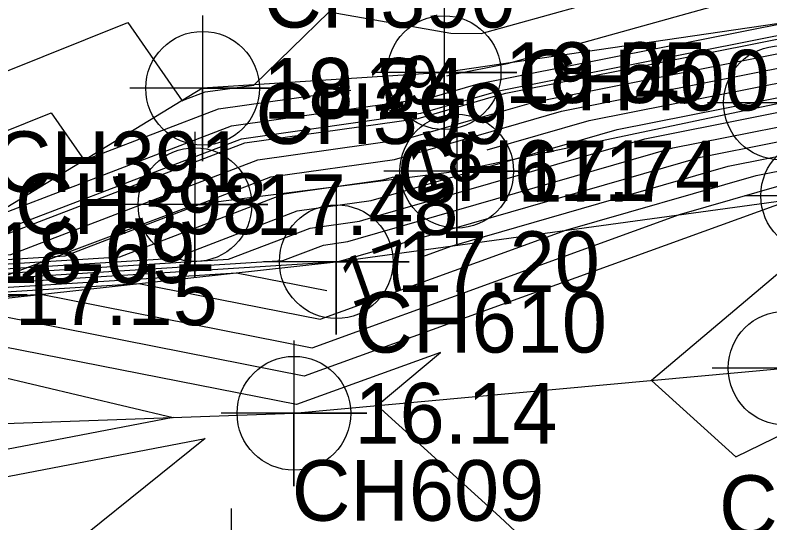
# Model space of a CAD drawing. Extents: x 2531902 to 2533249, y 715219 to 716099.
# Drawn here: x 2532770.16 to 2532801.29, y 715628.69 to 715649.61 of the extents above; entities that cross this region are included whole.
import ezdxf

# ---------------------------------------------------------------- set-up
doc = ezdxf.new("R2010")
doc.units = 0
for name, color, linetype in [('DTM Contours Major', 7, 'Continuous'), ('DTM Contours Major Text', 7, 'Continuous'), ('DTM Contours Minor', 7, 'Continuous'), ('Exist DTM Breakline', 7, 'Continuous'), ('Exist DTM Breakline Cogo Elevation', 7, 'Continuous'), ('Exist DTM Breakline Cogo Number', 7, 'Continuous'), ('Exist DTM Breakline Cogo Point CELL', 7, 'Continuous'), ('Exist DTM Breakline Underwater', 7, 'Continuous'), ('Exist DTM Breakline Underwater Cogo Elevation', 7, 'Continuous'), ('Exist DTM Breakline Underwater Cogo Number', 7, 'Continuous'), ('Exist DTM Breakline Underwater Cogo Point CELL', 7, 'Continuous'), ('Exist DTM Drainline', 7, 'Continuous'), ('Exist DTM Drainline Cogo Elevation', 7, 'Continuous'), ('Exist DTM Drainline Cogo Number', 7, 'Continuous'), ('Exist DTM Drainline Cogo Point CELL', 7, 'Continuous'), ('Exist Hydro Stream or Body of Water', 7, 'Continuous'), ('Scratch_Level_2', 7, 'Continuous')]:
    doc.layers.add(name, color=color, linetype=linetype)

msp = doc.modelspace()

# ---------------------------------------------------------------- linework, layer by layer
at = {"layer": 'DTM Contours Major'}
for points in [[(2532787.963, 715647.113), (2532788.11, 715647.155), (2532790.468, 715647.623), (2532805.524, 715651.812), (2532807.289, 715651.681), (2532812.395, 715655.613), (2532820.905, 715653.907), (2532825.351, 715654.892), (2532826.014, 715655.145), (2532830.295, 715655.728), (2532841.623, 715657.272), (2532847.51, 715658.105), (2532847.908, 715661.158), (2532847.985, 715662.951), (2532851.196, 715670.232), (2532853.299, 715672.201), (2532858.259, 715675.616), (2532855.007, 715669.369), (2532850.728, 715661.954), (2532851.349, 715661.97)], [(2532698.414, 715672.183), (2532699.276, 715670.494), (2532701.735, 715665.68), (2532703.336, 715663.355), (2532709.291, 715659.015), (2532712.31, 715656.815), (2532715.96, 715656.162), (2532716.704, 715653.61), (2532728.446, 715652.333), (2532729.386, 715652.261), (2532730.221, 715652.24), (2532753.117, 715643.004), (2532753.979, 715644.143), (2532761.108, 715646.458), (2532767.397, 715643.887), (2532771.648, 715645.586), (2532773.008, 715643.628), (2532773.519, 715643.823), (2532778.546, 715645.747), (2532781.571, 715646.176), (2532784.009, 715646.521)], [(2532695.656, 715667.664), (2532696.465, 715666.08), (2532698.525, 715663.089), (2532702.421, 715657.435), (2532708.69, 715652.865), (2532713.943, 715650.206), (2532714.641, 715649.853), (2532720.731, 715649.208), (2532730.317, 715648.664), (2532732.302, 715648.552), (2532747.564, 715642.658), (2532752.818, 715641.023), (2532754.428, 715640.521), (2532764.171, 715639.003), (2532764.627, 715639.031), (2532774.478, 715639.649), (2532781.252, 715642.242), (2532785.328, 715642.819), (2532785.784, 715642.95)], [(2532692.396, 715664.735), (2532696.006, 715659.496), (2532701.259, 715651.839), (2532710.439, 715647.191), (2532712.911, 715646.123), (2532715.06, 715646.253), (2532720.754, 715645.939), (2532735.071, 715645.127), (2532735.759, 715645.088), (2532741.045, 715643.047), (2532754.382, 715638.895), (2532755.242, 715638.628), (2532760.446, 715637.816), (2532760.69, 715637.832), (2532779.291, 715638.999), (2532783.02, 715638.265)], [(2532789.628, 715644.057), (2532793.839, 715645.27), (2532805.68, 715647.62), (2532808.608, 715648.444), (2532808.828, 715648.506), (2532821.098, 715651.224), (2532826.139, 715653.145), (2532828.649, 715654.101), (2532844.867, 715656.311), (2532846.614, 715656.538), (2532851.45, 715657.166), (2532860.686, 715660.385), (2532865.301, 715655.109), (2532866.396, 715654.713), (2532867.485, 715654.419), (2532869.624, 715653.149), (2532880.592, 715648.052), (2532883.273, 715646.806)], [(2532786.783, 715639.599), (2532788.186, 715640.107), (2532799.568, 715643.384), (2532804.204, 715644.304), (2532811.635, 715646.396), (2532811.727, 715646.422), (2532816.845, 715647.556), (2532829.641, 715652.432), (2532831.284, 715653.058), (2532841.899, 715654.505), (2532843.043, 715654.653), (2532855.32, 715656.247), (2532862.023, 715658.583), (2532865.372, 715654.754), (2532866.166, 715654.467), (2532866.956, 715654.253), (2532868.509, 715653.332), (2532876.468, 715649.633), (2532880.776, 715647.631)], [(2532713.794, 715641.93), (2532723.088, 715642.496), (2532736.736, 715641.742), (2532744.32, 715638.604), (2532751.762, 715638.071), (2532755.947, 715636.768), (2532756.057, 715636.734), (2532756.721, 715636.63), (2532756.752, 715636.632), (2532759.128, 715636.781), (2532769.239, 715634.791), (2532776.683, 715633.031), (2532755.339, 715628.939), (2532747.02, 715628.731), (2532741.325, 715629.595)]]:
    msp.add_lwpolyline(points, dxfattribs=at)
at = {"layer": 'DTM Contours Minor'}
for points in [[(2532679.367, 715700.173), (2532686.165, 715677.082), (2532683.7, 715679.591), (2532686.71, 715673.827), (2532687.789, 715667.373), (2532688.156, 715666.595), (2532691.703, 715662.81), (2532700.481, 715650.017), (2532705.944, 715647.251), (2532712.54, 715644.401), (2532718.271, 715644.75), (2532733.463, 715643.911), (2532736.973, 715643.712), (2532737.141, 715643.703), (2532738.437, 715643.202), (2532755.008, 715638.044), (2532755.568, 715637.87), (2532758.956, 715637.342), (2532759.115, 715637.352), (2532771.225, 715638.112), (2532782.415, 715635.91), (2532797.554, 715641.39), (2532801.86, 715642.63)], [(2532802.238, 715642.032), (2532782.087, 715634.737), (2532767.193, 715637.669), (2532758.327, 715637.112), (2532758.211, 715637.105), (2532755.731, 715637.491), (2532755.321, 715637.619), (2532739.704, 715642.48), (2532738.594, 715642.559), (2532737.463, 715643.027), (2532719.877, 715643.999), (2532712.354, 715643.541), (2532703.696, 715647.281), (2532700.092, 715649.106), (2532694.301, 715657.546), (2532685.803, 715666.613), (2532684.925, 715668.478), (2532684.401, 715671.608), (2532674.717, 715690.15)], [(2532731.498, 715653.253), (2532751.403, 715645.225), (2532754.959, 715649.92), (2532757.477, 715650.738), (2532767.82, 715646.508), (2532774.813, 715649.303), (2532777.049, 715646.083), (2532777.138, 715646.116), (2532778.005, 715646.448), (2532778.527, 715646.522), (2532780.005, 715646.731), (2532783.113, 715649.74), (2532788.125, 715648.865), (2532789.386, 715648.852), (2532804.655, 715653.1)], [(2532730.228, 715650.63), (2532751.475, 715642.425), (2532751.879, 715642.299), (2532753.939, 715641.658), (2532766.406, 715639.714), (2532766.99, 715639.751), (2532767.747, 715639.798), (2532779.629, 715644.345), (2532786.777, 715645.357), (2532789.883, 715646.252), (2532790.402, 715646.401), (2532806.566, 715649.609)], [(2532735.772, 715648.915), (2532752.779, 715642.347), (2532753.776, 715642.036), (2532759.812, 715641.095), (2532760.888, 715640.928), (2532764.739, 715642.179), (2532766.973, 715641.265), (2532768.484, 715641.869), (2532768.967, 715641.173), (2532769.9, 715641.531), (2532779.087, 715645.046), (2532784.615, 715645.829), (2532787.26, 715646.203), (2532789.256, 715646.778), (2532802.068, 715649.321)], [(2532750.171, 715642.502), (2532752.192, 715641.873), (2532754.102, 715641.279), (2532765.661, 715639.477), (2532766.202, 715639.511), (2532769.991, 715639.749), (2532780.17, 715643.644), (2532786.294, 715644.511), (2532788.955, 715645.277), (2532791.548, 715646.024), (2532806.271, 715648.946)], [(2532748.867, 715642.58), (2532752.505, 715641.448), (2532754.265, 715640.9), (2532764.916, 715639.24), (2532765.415, 715639.271), (2532772.234, 715639.699), (2532780.711, 715642.943), (2532785.811, 715643.665), (2532788.027, 715644.303), (2532792.694, 715645.647), (2532805.976, 715648.283)], [(2532746.26, 715642.736), (2532753.131, 715640.597), (2532754.59, 715640.143), (2532763.426, 715638.765), (2532763.84, 715638.791), (2532776.721, 715639.6), (2532781.793, 715641.541), (2532784.845, 715641.973), (2532786.171, 715642.355), (2532794.985, 715644.893), (2532805.385, 715646.956)], [(2532744.956, 715642.813), (2532753.444, 715640.172), (2532754.753, 715639.764), (2532762.681, 715638.528), (2532763.052, 715638.551), (2532778.965, 715639.55), (2532782.335, 715640.84), (2532784.362, 715641.127), (2532785.243, 715641.38), (2532796.131, 715644.515), (2532805.09, 715646.293)], [(2532743.652, 715642.891), (2532753.756, 715639.746), (2532754.916, 715639.385), (2532761.936, 715638.291), (2532762.265, 715638.312), (2532781.208, 715639.501), (2532782.876, 715640.139), (2532783.879, 715640.281), (2532784.315, 715640.406), (2532797.277, 715644.138), (2532804.795, 715645.63)], [(2532742.348, 715642.969), (2532754.069, 715639.321), (2532755.079, 715639.006), (2532761.191, 715638.054), (2532761.477, 715638.072), (2532783.323, 715639.443), (2532783.399, 715639.428), (2532783.502, 715639.465), (2532798.422, 715643.761), (2532804.499, 715644.967)], [(2532739.741, 715643.124), (2532754.695, 715638.47), (2532755.405, 715638.249), (2532759.701, 715637.579), (2532759.902, 715637.592), (2532775.258, 715638.556), (2532782.743, 715637.082), (2532792.87, 715640.748), (2532800.714, 715643.007), (2532803.909, 715643.641)], [(2532734.943, 715630.166), (2532750.583, 715627.794), (2532755.884, 715627.927), (2532777.999, 715632.167), (2532770.621, 715626.23), (2532778.301, 715625.877), (2532778.74, 715625.857), (2532780.384, 715625.863), (2532793.546, 715625.764), (2532790.151, 715628.938), (2532785.096, 715633.523), (2532787.698, 715635.714), (2532781.759, 715633.564), (2532763.16, 715637.225), (2532757.54, 715636.872), (2532757.466, 715636.868), (2532755.894, 715637.113), (2532755.634, 715637.194), (2532745.733, 715640.275)], [(2532806.116, 715634.45), (2532804.96, 715635.654), (2532802.84, 715639.981), (2532796.403, 715634.562), (2532799.88, 715631.408), (2532806.116, 715634.45)]]:
    msp.add_lwpolyline(points, dxfattribs=at)
at = {"layer": 'Exist DTM Breakline'}
msp.add_lwpolyline([(2532863.072, 715660.678), (2532859.426, 715662.085), (2532849.717, 715661.422), (2532847.724, 715658.051), (2532825.76, 715655.245), (2532806.743, 715650.005), (2532787.852, 715647.24), (2532777.892, 715646.595), (2532766.74, 715639.821), (2532753.665, 715642.294), (2532729.328, 715651.531), (2532716.286, 715652.801)], dxfattribs=at)
at = {"layer": 'Exist DTM Breakline Cogo Point CELL'}
for points in [[(2532787.852, 715650.24), (2532787.852, 715644.24), (2532787.852, 715647.24), (2532790.852, 715647.24), (2532784.852, 715647.24)], [(2532787.852, 715650.24), (2532787.852, 715644.24), (2532787.852, 715647.24), (2532790.852, 715647.24), (2532784.852, 715647.24)], [(2532777.892, 715649.595), (2532777.892, 715643.595), (2532777.892, 715646.595), (2532780.892, 715646.595), (2532774.892, 715646.595)], [(2532777.892, 715649.595), (2532777.892, 715643.595), (2532777.892, 715646.595), (2532780.892, 715646.595), (2532774.892, 715646.595)], [(2532801.718, 715648.997), (2532801.718, 715642.997), (2532801.718, 715645.997), (2532804.718, 715645.997), (2532798.718, 715645.997)], [(2532788.373, 715646.181), (2532788.373, 715640.181), (2532788.373, 715643.181), (2532791.373, 715643.181), (2532785.373, 715643.181)], [(2532777.579, 715644.803), (2532777.579, 715638.803), (2532777.579, 715641.803), (2532780.579, 715641.803), (2532774.579, 715641.803)], [(2532767.656, 715641.089), (2532767.656, 715635.089), (2532767.656, 715638.089), (2532770.656, 715638.089), (2532764.656, 715638.089)]]:
    msp.add_lwpolyline(points, dxfattribs=at)
for centre in [(2532787.852, 715647.24), (2532787.852, 715647.24), (2532777.892, 715646.595), (2532777.892, 715646.595), (2532801.718, 715645.997), (2532788.373, 715643.181), (2532777.579, 715641.803)]:
    msp.add_circle(centre, 2.344, dxfattribs=at)
at = {"layer": 'Exist DTM Breakline Underwater'}
msp.add_lwpolyline([(2532646.748, 715755.182), (2532668.676, 715717.147), (2532677.241, 715702.567), (2532689.842, 715666.582), (2532701.723, 715652.924), (2532713.134, 715647.155), (2532737.59, 715643.253), (2532756.176, 715636.457), (2532783.406, 715639.452), (2532803.254, 715642.171), (2532813.801, 715644.931), (2532836.277, 715651.081), (2532865.559, 715653.815), (2532885.826, 715645.124), (2532889.946, 715643.683), (2532906.865, 715630.423), (2532927.34, 715618.228), (2532957.965, 715607.729), (2532978.566, 715598.571), (2533001.091, 715586.568), (2533028.19, 715572.821)], dxfattribs=at)
at = {"layer": 'Exist DTM Breakline Underwater Cogo Point CELL'}
for points in [[(2532803.254, 715645.171), (2532803.254, 715639.171), (2532803.254, 715642.171), (2532806.254, 715642.171), (2532800.254, 715642.171)], [(2532783.406, 715642.452), (2532783.406, 715636.452), (2532783.406, 715639.452), (2532786.406, 715639.452), (2532780.406, 715639.452)], [(2532779.072, 715629.28), (2532779.072, 715623.28), (2532779.072, 715626.28), (2532782.072, 715626.28), (2532776.072, 715626.28)]]:
    msp.add_lwpolyline(points, dxfattribs=at)
for centre in [(2532803.254, 715642.171), (2532783.406, 715639.452)]:
    msp.add_circle(centre, 2.344, dxfattribs=at)
at = {"layer": 'Exist DTM Drainline'}
msp.add_lwpolyline([(2532712.089, 715642.317), (2532734.218, 715637.287), (2532753.576, 715632.211), (2532781.659, 715633.208), (2532801.91, 715635.068), (2532816.971, 715637.962), (2532839.573, 715644.872), (2532859.48, 715643.736), (2532879.315, 715631.66), (2532904.837, 715623.619), (2532925.407, 715612.713), (2532951.291, 715602.124), (2532975.159, 715591.05), (2532999.274, 715579.213), (2533023.429, 715565.909)], dxfattribs=at)
at = {"layer": 'Exist DTM Drainline Cogo Point CELL'}
for points in [[(2532801.91, 715638.068), (2532801.91, 715632.068), (2532801.91, 715635.068), (2532804.91, 715635.068), (2532798.91, 715635.068)], [(2532781.659, 715636.208), (2532781.659, 715630.208), (2532781.659, 715633.208), (2532784.659, 715633.208), (2532778.659, 715633.208)]]:
    msp.add_lwpolyline(points, dxfattribs=at)
for centre in [(2532801.91, 715635.068), (2532781.659, 715633.208)]:
    msp.add_circle(centre, 2.344, dxfattribs=at)
at = {"layer": 'Exist Hydro Stream or Body of Water'}
msp.add_lwpolyline([(2532649.354, 715760.815), (2532664.017, 715740.37), (2532664.948, 715738.535), (2532665.526, 715737.396), (2532678.872, 715715.247), (2532680.996, 715711.651), (2532685.175, 715704.702), (2532691.901, 715686.059), (2532694.324, 715677.828), (2532695.093, 715675.214), (2532699.89, 715665.82), (2532703.016, 715661.283), (2532714.635, 715652.814), (2532715.929, 715652.16), (2532727.227, 715650.963), (2532730.055, 715650.803), (2532751.801, 715642.405), (2532753.898, 715641.752), (2532766.592, 715639.773), (2532767.187, 715639.811), (2532779.493, 715644.52), (2532786.898, 715645.569), (2532790.115, 715646.495), (2532806.64, 715649.775)], dxfattribs=at)
at = {"layer": 'Scratch_Level_2'}
msp.add_lwpolyline([(2532714.118, 715649.677), (2532729.178, 715648.995), (2532753.386, 715638.683), (2532767.656, 715638.089), (2532777.579, 715641.803), (2532788.373, 715643.181), (2532801.718, 715645.997), (2532807.244, 715648.747), (2532822.52, 715652.218), (2532826.019, 715654.258), (2532837.833, 715654.827), (2532847.619, 715656.074), (2532850.366, 715659.741), (2532854.722, 715660.175), (2532860.554, 715659.882), (2532861.668, 715659.678), (2532862.953, 715658.263)], dxfattribs=at)

# ---------------------------------------------------------------- texts
at = {"layer": 'DTM Contours Major Text'}
for s, rotation, p in [('19', 8.5164, (2532784.853, 715645.62)), ('18', 16.0627, (2532786.734, 715642.183)), ('17', 19.5144, (2532784.012, 715637.542))]:
    msp.add_text(s, height=2, rotation=rotation, dxfattribs=at).set_placement(p)
at = {"layer": 'Exist DTM Breakline Cogo Elevation'}
for s, p in [('18.55', (2532790.352, 715645.99)), ('19.05', (2532790.352, 715645.99)), ('18.74', (2532780.392, 715645.345)), ('19.24', (2532780.392, 715645.345)), ('17.74', (2532790.873, 715641.931)), ('17.48', (2532780.079, 715640.553)), ('18.09', (2532769.24, 715638.571)), ('18.69', (2532769.24, 715638.571)), ('17.15', (2532770.156, 715636.839))]:
    msp.add_text(s, height=2.5, dxfattribs=at).set_placement(p)
at = {"layer": 'Exist DTM Breakline Cogo Number'}
for s, p in [('CH390', (2532780.392, 715649.095)), ('CH390', (2532780.392, 715649.095)), ('CH400', (2532790.873, 715645.681)), ('CH399', (2532780.079, 715644.303)), ('CH391', (2532769.24, 715642.321)), ('CH391', (2532769.24, 715642.321)), ('CH398', (2532770.156, 715640.589))]:
    msp.add_text(s, height=2.5, dxfattribs=at).set_placement(p)
at = {"layer": 'Exist DTM Breakline Underwater Cogo Elevation'}
msp.add_text('17.20', height=2.5, dxfattribs=at).set_placement((2532785.906, 715638.202))
at = {"layer": 'Exist DTM Breakline Underwater Cogo Number'}
for s, p in [('CH611', (2532785.906, 715641.952)), ('CH609', (2532781.572, 715628.78)), ('CH612', (2532799.188, 715628.152))]:
    msp.add_text(s, height=2.5, dxfattribs=at).set_placement(p)
at = {"layer": 'Exist DTM Drainline Cogo Elevation'}
msp.add_text('16.14', height=2.5, dxfattribs=at).set_placement((2532784.159, 715631.958))
at = {"layer": 'Exist DTM Drainline Cogo Number'}
msp.add_text('CH610', height=2.5, dxfattribs=at).set_placement((2532784.159, 715635.708))

doc.saveas('drawing.dxf')
